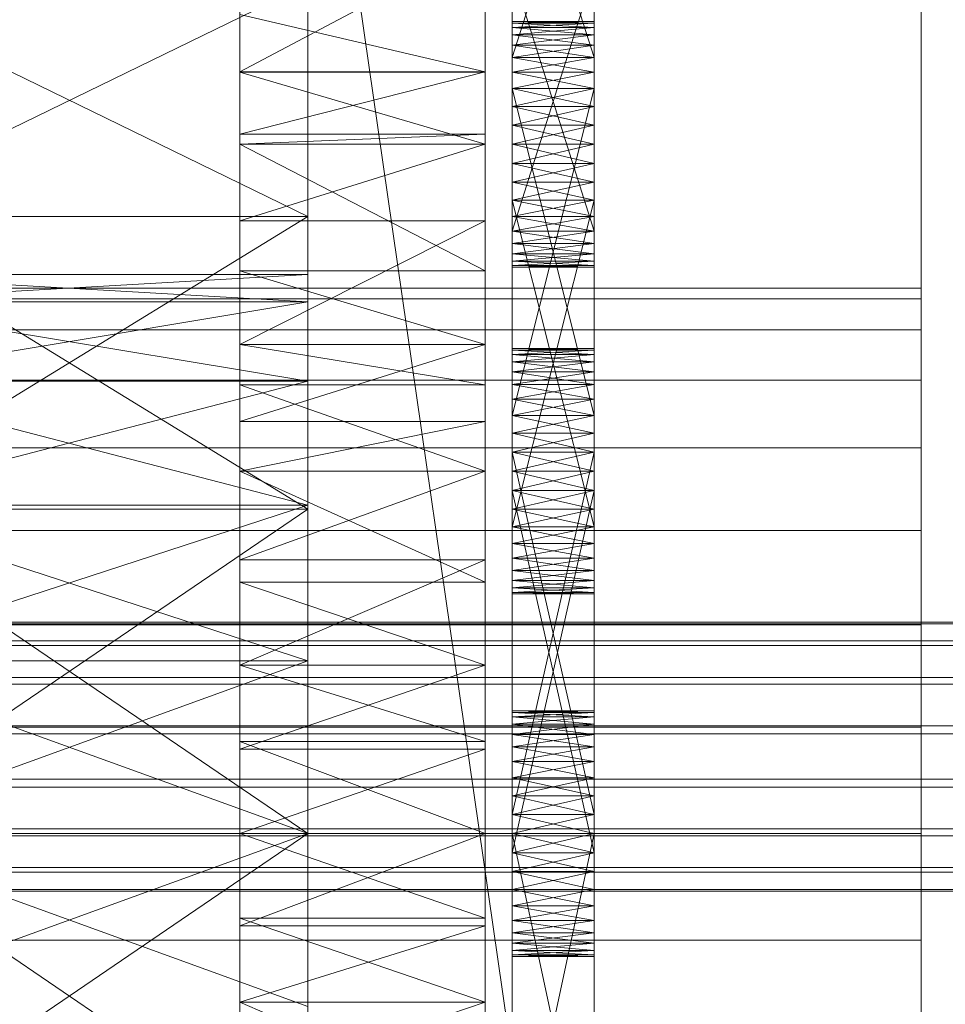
# Model space of a CAD drawing. Header units: millimetres. Extents: x -4738 to 65662, y -68080 to 6847.
# Tile 426 of 656: x 1414 to 1482, y -33246 to -33174. Entities that reach past the tile are written whole.
import ezdxf

# ---------------------------------------------------------------- set-up
doc = ezdxf.new("R2010")
doc.units = ezdxf.units.MM
doc.layers.add('frontal_C03', color=7, linetype='Continuous', lineweight=0)
doc.layers.add('frontal_secador', color=7, linetype='Continuous', lineweight=0)

msp = doc.modelspace()

# ---------------------------------------------------------------- linework, layer by layer
at = {"layer": 'frontal_C03'}
for p, q in [((1435, -34954.179), (1435, -32259.264)), ((1435, -32263.162), (1435, -34958.077)), ((1435, -35437.51), (1435, -32742.595)), ((1435, -32746.492), (1435, -35441.408)), ((1845, -35988), (1415, -33007.45)), ((1496, -33217.984), (-1496, -33217.984)), ((1496, -33218.102), (-1496, -33218.102)), ((1496, -33219.368), (-1496, -33219.368)), ((1496, -33219.703), (-1496, -33219.703)), ((1496, -33222.043), (-1496, -33222.043)), ((1496, -33222.544), (-1496, -33222.544)), ((-1496, -33225.601), (1496, -33225.601)), ((1496, -33226.192), (-1496, -33226.192)), ((1496, -33229.501), (-1496, -33229.501)), ((1496, -33230.092), (-1496, -33230.092)), ((1496, -33233.149), (-1496, -33233.149)), ((1496, -33233.65), (-1496, -33233.65)), ((1496, -33235.99), (-1496, -33235.99)), ((1496, -33236.325), (-1496, -33236.325)), ((1496, -33237.591), (-1496, -33237.591)), ((1496, -33237.709), (-1496, -33237.709))]:
    msp.add_line(p, q, dxfattribs=at)
at = {"layer": 'frontal_secador'}
for p, q in [((1480, -33098.5), (1480, -33359)), ((1480, -33354.82), (1480, -33098.5)), ((1480, -33330.5), (1480, -33117.12)), ((1480, -33354.82), (1480, -33117.12)), ((1480, -33122.82), (1480, -33337.72)), ((1480, -33122.82), (1480, -33359)), ((1480, -33330.5), (1480, -33129.28)), ((1480, -33136.5), (1480, -33337.72)), ((1480, -33330.5), (1480, -33136.5)), ((1450, -33154.925), (1450, -33178.865)), ((1456, -33178.865), (1456, -33154.925)), ((1430, -33177.639), (1430, -33155.473)), ((1448, -33155.473), (1448, -33177.639)), ((1450, -33177.66), (1450, -33155.906)), ((1450, -33182.95), (1450, -33155.906)), ((1450, -33191.51), (1450, -33155.906)), ((1456, -33155.906), (1456, -33177.66)), ((1456, -33155.906), (1456, -33182.95)), ((1456, -33155.906), (1456, -33191.51)), ((1450, -33156.643), (1450, -33176.586)), ((1450, -33156.643), (1450, -33178.865)), ((1456, -33176.586), (1456, -33156.643)), ((1456, -33178.865), (1456, -33156.643)), ((1450, -33176.586), (1450, -33157.561)), ((1456, -33176.586), (1450, -33157.561)), ((1450, -33177.66), (1450, -33157.561)), ((1456, -33157.561), (1450, -33176.586)), ((1456, -33157.561), (1456, -33176.586)), ((1456, -33157.561), (1456, -33177.66)), ((1435, -33188.24), (1435, -33160.269)), ((1435, -33160.269), (1435, -33233.5)), ((1435, -33160.269), (1435, -33200.33)), ((1435, -33160.269), (1435, -33194.507)), ((1435, -33160.269), (1435, -33192.5)), ((1450, -33190.969), (1450, -33161.143)), ((1450, -33161.143), (1450, -33178.865)), ((1456, -33161.143), (1456, -33190.969)), ((1456, -33178.865), (1456, -33161.143)), ((1430, -33163.111), (1430, -33177.639)), ((1430, -33163.111), (1430, -33197.635)), ((1430, -33163.111), (1430, -33245.858)), ((1448, -33177.639), (1448, -33163.111)), ((1448, -33197.635), (1448, -33163.111)), ((1448, -33245.858), (1448, -33163.111)), ((1430, -33177.639), (1430, -33166.141)), ((1448, -33166.141), (1448, -33177.639)), ((1450, -33190.969), (1450, -33166.706)), ((1456, -33166.706), (1456, -33190.969)), ((1430, -33168.105), (1430, -33177.639)), ((1448, -33168.105), (1430, -33177.639)), ((1448, -33177.639), (1448, -33168.105)), ((1450, -33168.01), (1450, -33190.232)), ((1450, -33168.01), (1450, -33191.51)), ((1456, -33190.232), (1456, -33168.01)), ((1456, -33191.51), (1456, -33168.01)), ((1450, -33189.314), (1450, -33169.215)), ((1450, -33190.969), (1450, -33169.215)), ((1456, -33169.215), (1456, -33189.314)), ((1456, -33169.215), (1456, -33190.969)), ((1450, -33170.289), (1450, -33189.314)), ((1456, -33170.289), (1450, -33189.314)), ((1450, -33170.289), (1450, -33190.232)), ((1456, -33189.314), (1450, -33170.289)), ((1456, -33189.314), (1456, -33170.289)), ((1456, -33190.232), (1456, -33170.289)), ((1435, -33188.24), (1400, -33171.206)), ((1435, -33171.206), (1400, -33188.24)), ((1435, -33171.206), (1435, -33188.24)), ((1430, -33177.639), (1430, -33173.428)), ((1448, -33177.639), (1430, -33173.428)), ((1448, -33173.428), (1448, -33177.639)), ((1450, -33173.95), (1450, -33174.391)), ((1450, -33174.061), (1450, -33173.95)), ((1456, -33174.061), (1450, -33173.95)), ((1456, -33173.95), (1450, -33173.95)), ((1456, -33173.95), (1450, -33174.061)), ((1450, -33174.391), (1450, -33174.061)), ((1456, -33174.391), (1450, -33174.061)), ((1456, -33174.061), (1450, -33174.061)), ((1456, -33174.061), (1450, -33174.391)), ((1450, -33174.061), (1450, -33174.931)), ((1450, -33176.586), (1450, -33174.061)), ((1450, -33174.391), (1450, -33175.669)), ((1450, -33174.931), (1450, -33174.391)), ((1450, -33174.391), (1450, -33177.66)), ((1450, -33174.391), (1450, -33205.517)), ((1456, -33174.931), (1450, -33174.391)), ((1456, -33174.391), (1450, -33174.391)), ((1456, -33174.391), (1450, -33174.931)), ((1456, -33174.391), (1456, -33173.95)), ((1456, -33173.95), (1456, -33174.061)), ((1456, -33174.061), (1456, -33174.391)), ((1456, -33174.931), (1456, -33174.061)), ((1456, -33174.061), (1456, -33176.586)), ((1456, -33175.669), (1456, -33174.391)), ((1456, -33174.391), (1456, -33174.931)), ((1456, -33177.66), (1456, -33174.391)), ((1456, -33205.517), (1456, -33174.391)), ((1450, -33175.669), (1450, -33174.931)), ((1456, -33175.669), (1450, -33174.931)), ((1456, -33174.931), (1450, -33174.931)), ((1456, -33174.931), (1450, -33175.669)), ((1450, -33174.931), (1450, -33176.586)), ((1450, -33174.931), (1450, -33178.865)), ((1450, -33174.931), (1450, -33184.358)), ((1456, -33174.931), (1456, -33175.669)), ((1456, -33176.586), (1456, -33174.931)), ((1456, -33178.865), (1456, -33174.931)), ((1456, -33184.358), (1456, -33174.931)), ((1450, -33175.669), (1450, -33177.66)), ((1450, -33176.586), (1450, -33175.669)), ((1456, -33176.586), (1450, -33175.669)), ((1456, -33175.669), (1450, -33175.669)), ((1456, -33175.669), (1450, -33176.586)), ((1456, -33177.66), (1456, -33175.669)), ((1456, -33175.669), (1456, -33176.586)), ((1450, -33177.66), (1450, -33176.586)), ((1456, -33177.66), (1450, -33176.586)), ((1456, -33176.586), (1450, -33176.586)), ((1456, -33176.586), (1450, -33177.66)), ((1450, -33176.586), (1450, -33178.865)), ((1450, -33204.143), (1450, -33176.586)), ((1450, -33209.706), (1450, -33176.586)), ((1450, -33176.586), (1450, -33184.358)), ((1450, -33215.925), (1450, -33176.586)), ((1456, -33176.586), (1456, -33177.66)), ((1456, -33178.865), (1456, -33176.586)), ((1456, -33176.586), (1456, -33204.143)), ((1456, -33176.586), (1456, -33209.706)), ((1456, -33184.358), (1456, -33176.586)), ((1456, -33176.586), (1456, -33215.925)), ((1430, -33177.639), (1430, -33192.223)), ((1430, -33177.639), (1430, -33197.635)), ((1430, -33177.639), (1430, -33182.194)), ((1430, -33221.142), (1430, -33177.639)), ((1430, -33269.365), (1430, -33177.639)), ((1430, -33177.639), (1430, -33245.858)), ((1430, -33311.527), (1430, -33177.639)), ((1448, -33177.647), (1430, -33177.639)), ((1448, -33177.639), (1430, -33177.639)), ((1448, -33177.639), (1430, -33182.194)), ((1430, -33177.647), (1430, -33192.223)), ((1430, -33182.95), (1430, -33177.647)), ((1448, -33182.95), (1430, -33177.647)), ((1448, -33177.647), (1430, -33177.647)), ((1448, -33192.223), (1448, -33177.639)), ((1448, -33197.635), (1448, -33177.639)), ((1448, -33182.194), (1448, -33177.639)), ((1448, -33177.639), (1448, -33221.142)), ((1448, -33177.639), (1448, -33269.365)), ((1448, -33245.858), (1448, -33177.639)), ((1448, -33177.639), (1448, -33311.527)), ((1448, -33192.223), (1448, -33177.647)), ((1448, -33177.647), (1448, -33182.95)), ((1450, -33177.66), (1450, -33202.839)), ((1450, -33178.865), (1450, -33177.66)), ((1450, -33180.169), (1450, -33177.66)), ((1450, -33177.66), (1450, -33205.517)), ((1450, -33182.95), (1450, -33177.66)), ((1450, -33213.289), (1450, -33177.66)), ((1456, -33178.865), (1450, -33177.66)), ((1456, -33177.66), (1450, -33177.66)), ((1456, -33177.66), (1450, -33178.865)), ((1456, -33202.839), (1456, -33177.66)), ((1456, -33177.66), (1456, -33178.865)), ((1456, -33177.66), (1456, -33180.169)), ((1456, -33205.517), (1456, -33177.66)), ((1456, -33177.66), (1456, -33182.95)), ((1456, -33177.66), (1456, -33213.289)), ((1450, -33202.839), (1450, -33178.865)), ((1450, -33178.865), (1450, -33180.169)), ((1456, -33202.839), (1450, -33178.865)), ((1456, -33178.865), (1450, -33178.865)), ((1456, -33178.865), (1450, -33180.169)), ((1450, -33178.865), (1450, -33181.542)), ((1450, -33178.865), (1450, -33184.358)), ((1450, -33178.865), (1450, -33189.314)), ((1450, -33178.865), (1450, -33190.969)), ((1456, -33180.169), (1450, -33178.865)), ((1450, -33204.143), (1450, -33178.865)), ((1456, -33178.865), (1450, -33202.839)), ((1456, -33178.865), (1456, -33202.839)), ((1456, -33180.169), (1456, -33178.865)), ((1456, -33181.542), (1456, -33178.865)), ((1456, -33184.358), (1456, -33178.865)), ((1456, -33189.314), (1456, -33178.865)), ((1456, -33190.969), (1456, -33178.865)), ((1456, -33178.865), (1456, -33204.143)), ((1450, -33182.95), (1450, -33180.169)), ((1450, -33180.169), (1450, -33181.542)), ((1456, -33180.169), (1450, -33180.169)), ((1456, -33180.169), (1450, -33181.542)), ((1456, -33181.542), (1450, -33180.169)), ((1456, -33180.169), (1456, -33182.95)), ((1456, -33181.542), (1456, -33180.169)), ((1450, -33181.542), (1450, -33182.95)), ((1456, -33181.542), (1450, -33181.542)), ((1456, -33181.542), (1450, -33182.95)), ((1450, -33181.542), (1450, -33184.358)), ((1456, -33182.95), (1450, -33181.542)), ((1456, -33182.95), (1456, -33181.542)), ((1456, -33184.358), (1456, -33181.542)), ((1430, -33188.565), (1430, -33182.194)), ((1430, -33182.194), (1430, -33182.95)), ((1430, -33197.635), (1430, -33182.194)), ((1448, -33182.194), (1430, -33182.194)), ((1448, -33182.194), (1430, -33182.95)), ((1448, -33182.194), (1448, -33188.565)), ((1448, -33182.95), (1448, -33182.194)), ((1448, -33182.194), (1448, -33197.635)), ((1430, -33192.223), (1430, -33182.95)), ((1430, -33182.95), (1430, -33188.565)), ((1448, -33192.223), (1430, -33182.95)), ((1448, -33182.95), (1430, -33182.95)), ((1448, -33182.95), (1430, -33188.565)), ((1448, -33182.95), (1448, -33192.223)), ((1448, -33188.565), (1448, -33182.95)), ((1450, -33185.732), (1450, -33182.95)), ((1450, -33182.95), (1450, -33184.358)), ((1450, -33213.289), (1450, -33182.95)), ((1456, -33182.95), (1450, -33182.95)), ((1456, -33182.95), (1450, -33184.358)), ((1456, -33184.358), (1450, -33182.95)), ((1450, -33188.24), (1450, -33182.95)), ((1450, -33191.51), (1450, -33182.95)), ((1456, -33182.95), (1456, -33185.732)), ((1456, -33184.358), (1456, -33182.95)), ((1456, -33182.95), (1456, -33213.289)), ((1456, -33182.95), (1456, -33188.24)), ((1456, -33182.95), (1456, -33191.51)), ((1450, -33184.358), (1450, -33185.732)), ((1456, -33184.358), (1450, -33184.358)), ((1456, -33184.358), (1450, -33185.732)), ((1450, -33184.358), (1450, -33187.036)), ((1450, -33184.358), (1450, -33189.314)), ((1456, -33185.732), (1450, -33184.358)), ((1450, -33184.358), (1450, -33212.215)), ((1450, -33184.358), (1450, -33214.206)), ((1450, -33184.358), (1450, -33215.925)), ((1456, -33185.732), (1456, -33184.358)), ((1456, -33187.036), (1456, -33184.358)), ((1456, -33189.314), (1456, -33184.358)), ((1456, -33212.215), (1456, -33184.358)), ((1456, -33214.206), (1456, -33184.358)), ((1456, -33215.925), (1456, -33184.358)), ((1450, -33211.01), (1450, -33185.732)), ((1450, -33185.732), (1450, -33187.036)), ((1450, -33213.289), (1450, -33185.732)), ((1456, -33185.732), (1450, -33185.732)), ((1456, -33185.732), (1450, -33187.036)), ((1456, -33187.036), (1450, -33185.732)), ((1450, -33188.24), (1450, -33185.732)), ((1456, -33185.732), (1456, -33211.01)), ((1456, -33187.036), (1456, -33185.732)), ((1456, -33185.732), (1456, -33213.289)), ((1456, -33185.732), (1456, -33188.24)), ((1450, -33187.036), (1450, -33211.01)), ((1456, -33187.036), (1450, -33187.036)), ((1456, -33187.036), (1450, -33211.01)), ((1450, -33187.036), (1450, -33189.314)), ((1450, -33188.24), (1450, -33187.036)), ((1456, -33188.24), (1450, -33187.036)), ((1456, -33187.036), (1450, -33188.24)), ((1450, -33187.036), (1450, -33212.215)), ((1456, -33211.01), (1450, -33187.036)), ((1456, -33211.01), (1456, -33187.036)), ((1456, -33189.314), (1456, -33187.036)), ((1456, -33187.036), (1456, -33188.24)), ((1456, -33212.215), (1456, -33187.036)), ((1435, -33209.706), (1400, -33188.24)), ((1435, -33188.24), (1400, -33188.24)), ((1435, -33188.24), (1400, -33209.706)), ((1430, -33188.565), (1430, -33197.635)), ((1448, -33188.565), (1430, -33188.565)), ((1448, -33188.565), (1430, -33197.635)), ((1435, -33233.5), (1435, -33188.24)), ((1435, -33188.24), (1435, -33209.706)), ((1435, -33278.76), (1435, -33188.24)), ((1435, -33188.24), (1435, -33192.5)), ((1435, -33188.24), (1435, -33194.507)), ((1435, -33188.24), (1435, -33200.33)), ((1435, -33188.24), (1435, -33209.401)), ((1435, -33188.24), (1435, -33220.83)), ((1448, -33197.635), (1448, -33188.565)), ((1450, -33189.314), (1450, -33188.24)), ((1456, -33189.314), (1450, -33188.24)), ((1456, -33188.24), (1450, -33188.24)), ((1450, -33190.232), (1450, -33188.24)), ((1450, -33191.51), (1450, -33188.24)), ((1456, -33188.24), (1450, -33189.314)), ((1456, -33188.24), (1456, -33189.314)), ((1456, -33188.24), (1456, -33190.232)), ((1456, -33188.24), (1456, -33191.51)), ((1450, -33190.969), (1450, -33189.314)), ((1450, -33189.314), (1450, -33190.232)), ((1450, -33189.314), (1450, -33191.84)), ((1450, -33189.314), (1456, -33189.314)), ((1456, -33189.314), (1450, -33190.232)), ((1456, -33190.232), (1450, -33189.314)), ((1456, -33189.314), (1456, -33190.969)), ((1456, -33190.232), (1456, -33189.314)), ((1456, -33191.84), (1456, -33189.314)), ((1450, -33190.232), (1450, -33190.969)), ((1456, -33190.232), (1450, -33190.232)), ((1456, -33190.232), (1450, -33190.969)), ((1456, -33190.969), (1450, -33190.232)), ((1450, -33191.51), (1450, -33190.232)), ((1456, -33190.969), (1456, -33190.232)), ((1456, -33190.232), (1456, -33191.51)), ((1450, -33191.84), (1450, -33190.969)), ((1450, -33190.969), (1450, -33191.51)), ((1456, -33190.969), (1450, -33190.969)), ((1456, -33190.969), (1450, -33191.51)), ((1456, -33191.51), (1450, -33190.969)), ((1456, -33190.969), (1456, -33191.84)), ((1456, -33191.51), (1456, -33190.969)), ((1450, -33191.51), (1450, -33191.84)), ((1456, -33191.51), (1450, -33191.51)), ((1456, -33191.51), (1450, -33191.84)), ((1456, -33191.84), (1450, -33191.51)), ((1450, -33191.95), (1450, -33191.51)), ((1456, -33191.84), (1456, -33191.51)), ((1456, -33191.51), (1456, -33191.95)), ((1435, -33194.507), (1400, -33192.5)), ((1435, -33192.5), (1400, -33192.5)), ((1435, -33192.5), (1400, -33194.507)), ((1430, -33197.635), (1430, -33192.223)), ((1448, -33197.635), (1430, -33192.223)), ((1448, -33192.223), (1430, -33192.223)), ((1435, -33192.5), (1435, -33194.507)), ((1448, -33192.223), (1448, -33197.635)), ((1450, -33191.84), (1450, -33191.95)), ((1456, -33191.84), (1450, -33191.84)), ((1456, -33191.84), (1450, -33191.95)), ((1456, -33191.95), (1450, -33191.84)), ((1456, -33191.95), (1450, -33191.95)), ((1456, -33191.84), (1456, -33191.95)), ((1480, -33193.5), (1325, -33193.5)), ((1430, -33193.5), (1325, -33193.5)), ((1430, -33194.269), (1430, -33193.5)), ((1480, -33194.269), (1480, -33193.5)), ((1480, -33194.269), (1325, -33194.269)), ((1430, -33194.269), (1325, -33194.269)), ((1435, -33200.33), (1400, -33194.507)), ((1435, -33194.507), (1400, -33194.507)), ((1435, -33194.507), (1400, -33200.33)), ((1430, -33196.545), (1430, -33194.269)), ((1435, -33194.507), (1435, -33200.33)), ((1480, -33196.545), (1480, -33194.269)), ((1480, -33196.545), (1325, -33196.545)), ((1430, -33196.545), (1325, -33196.545)), ((1430, -33200.241), (1430, -33196.545)), ((1480, -33200.241), (1480, -33196.545)), ((1430, -33197.635), (1430, -33215.058)), ((1430, -33200.589), (1430, -33197.635)), ((1430, -33197.635), (1430, -33221.142)), ((1430, -33197.635), (1430, -33203.268)), ((1430, -33197.635), (1430, -33245.858)), ((1448, -33200.589), (1430, -33197.635)), ((1448, -33197.635), (1430, -33197.635)), ((1448, -33197.635), (1430, -33203.268)), ((1448, -33215.058), (1448, -33197.635)), ((1448, -33197.635), (1448, -33200.589)), ((1448, -33221.142), (1448, -33197.635)), ((1448, -33203.268), (1448, -33197.635)), ((1448, -33245.858), (1448, -33197.635)), ((1450, -33197.925), (1450, -33198.365)), ((1450, -33198.035), (1450, -33197.925)), ((1450, -33197.925), (1450, -33199.643)), ((1456, -33198.035), (1450, -33197.925)), ((1456, -33197.925), (1450, -33197.925)), ((1456, -33197.925), (1450, -33198.035)), ((1450, -33198.365), (1450, -33198.035)), ((1456, -33198.365), (1450, -33198.035)), ((1456, -33198.035), (1450, -33198.035)), ((1456, -33198.035), (1450, -33198.365)), ((1450, -33198.035), (1450, -33198.906)), ((1450, -33198.035), (1450, -33200.561)), ((1450, -33198.035), (1450, -33205.517)), ((1450, -33202.839), (1450, -33198.035)), ((1456, -33198.365), (1456, -33197.925)), ((1456, -33197.925), (1456, -33198.035)), ((1456, -33199.643), (1456, -33197.925)), ((1456, -33198.035), (1456, -33198.365)), ((1456, -33198.906), (1456, -33198.035)), ((1456, -33200.561), (1456, -33198.035)), ((1456, -33205.517), (1456, -33198.035)), ((1456, -33198.035), (1456, -33202.839)), ((1450, -33198.365), (1450, -33199.643)), ((1450, -33198.906), (1450, -33198.365)), ((1456, -33198.906), (1450, -33198.365)), ((1456, -33198.365), (1450, -33198.365)), ((1456, -33198.365), (1450, -33198.906)), ((1450, -33199.643), (1450, -33198.906)), ((1456, -33199.643), (1450, -33198.906)), ((1456, -33198.906), (1450, -33198.906)), ((1456, -33198.906), (1450, -33199.643)), ((1450, -33198.906), (1450, -33200.561)), ((1450, -33202.839), (1450, -33198.906)), ((1456, -33199.643), (1456, -33198.365)), ((1456, -33198.365), (1456, -33198.906)), ((1456, -33198.906), (1456, -33199.643)), ((1456, -33200.561), (1456, -33198.906)), ((1456, -33198.906), (1456, -33202.839)), ((1450, -33199.643), (1450, -33201.635)), ((1450, -33200.561), (1450, -33199.643)), ((1450, -33199.643), (1450, -33204.143)), ((1450, -33199.643), (1450, -33234.908)), ((1450, -33237.586), (1450, -33199.643)), ((1456, -33200.561), (1450, -33199.643)), ((1456, -33199.643), (1450, -33199.643)), ((1456, -33199.643), (1450, -33200.561)), ((1456, -33201.635), (1456, -33199.643)), ((1456, -33199.643), (1456, -33200.561)), ((1456, -33204.143), (1456, -33199.643)), ((1456, -33234.908), (1456, -33199.643)), ((1456, -33199.643), (1456, -33237.586)), ((1480, -33200.241), (1325, -33200.241)), ((1430, -33200.241), (1325, -33200.241)), ((1435, -33209.401), (1400, -33200.33)), ((1435, -33200.33), (1400, -33200.33)), ((1435, -33200.33), (1400, -33209.401)), ((1430, -33205.216), (1430, -33200.241)), ((1435, -33233.5), (1435, -33200.33)), ((1435, -33200.33), (1435, -33209.401)), ((1480, -33205.216), (1480, -33200.241)), ((1430, -33200.589), (1430, -33215.058)), ((1430, -33206.925), (1430, -33200.589)), ((1448, -33206.925), (1430, -33200.589)), ((1448, -33200.589), (1430, -33200.589)), ((1448, -33215.058), (1448, -33200.589)), ((1448, -33200.589), (1448, -33206.925)), ((1450, -33201.635), (1450, -33200.561)), ((1456, -33201.635), (1450, -33200.561)), ((1456, -33200.561), (1450, -33200.561)), ((1456, -33200.561), (1450, -33201.635)), ((1450, -33200.561), (1450, -33202.839)), ((1450, -33200.561), (1450, -33205.517)), ((1456, -33200.561), (1456, -33201.635)), ((1456, -33202.839), (1456, -33200.561)), ((1456, -33205.517), (1456, -33200.561)), ((1450, -33201.635), (1450, -33204.143)), ((1450, -33202.839), (1450, -33201.635)), ((1456, -33202.839), (1450, -33201.635)), ((1456, -33201.635), (1450, -33201.635)), ((1456, -33201.635), (1450, -33202.839)), ((1456, -33204.143), (1456, -33201.635)), ((1456, -33201.635), (1456, -33202.839)), ((1430, -33213.424), (1430, -33203.268)), ((1430, -33203.268), (1430, -33206.925)), ((1430, -33221.142), (1430, -33203.268)), ((1448, -33203.268), (1430, -33203.268)), ((1448, -33203.268), (1430, -33206.925)), ((1448, -33203.268), (1448, -33213.424)), ((1448, -33206.925), (1448, -33203.268)), ((1448, -33203.268), (1448, -33221.142)), ((1450, -33204.143), (1450, -33202.839)), ((1456, -33204.143), (1450, -33202.839)), ((1456, -33202.839), (1450, -33202.839)), ((1456, -33202.839), (1450, -33204.143)), ((1450, -33202.839), (1450, -33205.517)), ((1450, -33233.5), (1450, -33202.839)), ((1450, -33238.79), (1450, -33202.839)), ((1450, -33242.06), (1450, -33202.839)), ((1456, -33202.839), (1456, -33204.143)), ((1456, -33205.517), (1456, -33202.839)), ((1456, -33202.839), (1456, -33233.5)), ((1456, -33202.839), (1456, -33238.79)), ((1456, -33202.839), (1456, -33242.06)), ((1450, -33204.143), (1450, -33232.092)), ((1450, -33205.517), (1450, -33204.143)), ((1450, -33206.925), (1450, -33204.143)), ((1450, -33204.143), (1450, -33234.908)), ((1450, -33237.586), (1450, -33204.143)), ((1456, -33205.517), (1450, -33204.143)), ((1456, -33204.143), (1450, -33204.143)), ((1456, -33204.143), (1450, -33205.517)), ((1450, -33209.706), (1450, -33204.143)), ((1456, -33232.092), (1456, -33204.143)), ((1456, -33204.143), (1456, -33205.517)), ((1456, -33204.143), (1456, -33206.925)), ((1456, -33234.908), (1456, -33204.143)), ((1456, -33204.143), (1456, -33237.586)), ((1456, -33204.143), (1456, -33209.706)), ((1480, -33205.216), (1325, -33205.216)), ((1430, -33205.216), (1325, -33205.216)), ((1430, -33211.277), (1430, -33205.216)), ((1480, -33211.277), (1480, -33205.216)), ((1450, -33232.092), (1450, -33205.517)), ((1450, -33205.517), (1450, -33206.925)), ((1456, -33232.092), (1450, -33205.517)), ((1456, -33205.517), (1450, -33205.517)), ((1456, -33205.517), (1450, -33206.925)), ((1450, -33205.517), (1450, -33208.333)), ((1450, -33205.517), (1450, -33211.01)), ((1450, -33205.517), (1450, -33214.944)), ((1450, -33205.517), (1450, -33213.289)), ((1456, -33206.925), (1450, -33205.517)), ((1450, -33233.5), (1450, -33205.517)), ((1450, -33205.517), (1450, -33236.281)), ((1450, -33205.517), (1450, -33238.79)), ((1450, -33205.517), (1450, -33242.06)), ((1456, -33205.517), (1450, -33232.092)), ((1456, -33205.517), (1456, -33232.092)), ((1456, -33206.925), (1456, -33205.517)), ((1456, -33208.333), (1456, -33205.517)), ((1456, -33211.01), (1456, -33205.517)), ((1456, -33214.944), (1456, -33205.517)), ((1456, -33213.289), (1456, -33205.517)), ((1456, -33205.517), (1456, -33233.5)), ((1456, -33236.281), (1456, -33205.517)), ((1456, -33238.79), (1456, -33205.517)), ((1456, -33242.06), (1456, -33205.517)), ((1430, -33215.058), (1430, -33206.925)), ((1430, -33206.925), (1430, -33213.424)), ((1448, -33215.058), (1430, -33206.925)), ((1448, -33206.925), (1430, -33206.925)), ((1448, -33206.925), (1430, -33213.424)), ((1448, -33206.925), (1448, -33215.058)), ((1448, -33213.424), (1448, -33206.925)), ((1450, -33234.908), (1450, -33206.925)), ((1450, -33206.925), (1450, -33208.333)), ((1450, -33237.586), (1450, -33206.925)), ((1456, -33206.925), (1450, -33206.925)), ((1456, -33206.925), (1450, -33208.333)), ((1456, -33208.333), (1450, -33206.925)), ((1450, -33209.706), (1450, -33206.925)), ((1456, -33206.925), (1456, -33234.908)), ((1456, -33208.333), (1456, -33206.925)), ((1456, -33206.925), (1456, -33237.586)), ((1456, -33206.925), (1456, -33209.706)), ((1450, -33208.333), (1450, -33234.908)), ((1456, -33208.333), (1450, -33208.333)), ((1456, -33208.333), (1450, -33234.908)), ((1450, -33208.333), (1450, -33211.01)), ((1450, -33209.706), (1450, -33208.333)), ((1456, -33209.706), (1450, -33208.333)), ((1456, -33208.333), (1450, -33209.706)), ((1450, -33208.333), (1450, -33236.281)), ((1456, -33234.908), (1450, -33208.333)), ((1456, -33234.908), (1456, -33208.333)), ((1456, -33211.01), (1456, -33208.333)), ((1456, -33208.333), (1456, -33209.706)), ((1456, -33236.281), (1456, -33208.333)), ((1435, -33220.83), (1400, -33209.401)), ((1435, -33209.401), (1400, -33209.401)), ((1435, -33209.401), (1400, -33220.83)), ((1435, -33233.5), (1400, -33209.706)), ((1435, -33209.706), (1400, -33209.706)), ((1435, -33209.706), (1400, -33233.5)), ((1435, -33233.5), (1435, -33209.401)), ((1435, -33209.401), (1435, -33220.83)), ((1435, -33209.706), (1435, -33233.5)), ((1450, -33211.01), (1450, -33209.706)), ((1456, -33211.01), (1450, -33209.706)), ((1456, -33209.706), (1450, -33209.706)), ((1450, -33212.215), (1450, -33209.706)), ((1450, -33214.206), (1450, -33209.706)), ((1450, -33215.925), (1450, -33209.706)), ((1456, -33209.706), (1450, -33211.01)), ((1456, -33209.706), (1456, -33211.01)), ((1456, -33209.706), (1456, -33212.215)), ((1456, -33209.706), (1456, -33214.206)), ((1456, -33209.706), (1456, -33215.925)), ((1480, -33211.277), (1325, -33211.277)), ((1430, -33211.277), (1325, -33211.277)), ((1430, -33218.193), (1430, -33211.277)), ((1450, -33213.289), (1450, -33211.01)), ((1450, -33211.01), (1450, -33212.215)), ((1450, -33211.01), (1450, -33214.944)), ((1450, -33211.01), (1456, -33211.01)), ((1456, -33211.01), (1450, -33212.215)), ((1456, -33212.215), (1450, -33211.01)), ((1456, -33211.01), (1456, -33213.289)), ((1456, -33212.215), (1456, -33211.01)), ((1456, -33214.944), (1456, -33211.01)), ((1480, -33218.193), (1480, -33211.277)), ((1450, -33212.215), (1450, -33213.289)), ((1456, -33212.215), (1450, -33212.215)), ((1456, -33212.215), (1450, -33213.289)), ((1456, -33213.289), (1450, -33212.215)), ((1450, -33214.206), (1450, -33212.215)), ((1456, -33213.289), (1456, -33212.215)), ((1456, -33212.215), (1456, -33214.206)), ((1430, -33213.424), (1430, -33221.142)), ((1448, -33213.424), (1430, -33213.424)), ((1448, -33213.424), (1430, -33221.142)), ((1448, -33221.142), (1448, -33213.424)), ((1450, -33214.944), (1450, -33213.289)), ((1450, -33213.289), (1450, -33214.206)), ((1450, -33215.814), (1450, -33213.289)), ((1456, -33213.289), (1450, -33213.289)), ((1456, -33213.289), (1450, -33214.206)), ((1456, -33214.206), (1450, -33213.289)), ((1456, -33213.289), (1456, -33214.944)), ((1456, -33214.206), (1456, -33213.289)), ((1456, -33213.289), (1456, -33215.814)), ((1450, -33214.206), (1450, -33214.944)), ((1456, -33214.206), (1450, -33214.206)), ((1456, -33214.206), (1450, -33214.944)), ((1456, -33214.944), (1450, -33214.206)), ((1450, -33215.484), (1450, -33214.206)), ((1450, -33215.925), (1450, -33214.206)), ((1456, -33214.944), (1456, -33214.206)), ((1456, -33214.206), (1456, -33215.484)), ((1456, -33214.206), (1456, -33215.925)), ((1430, -33221.142), (1430, -33215.058)), ((1448, -33221.142), (1430, -33215.058)), ((1448, -33215.058), (1430, -33215.058)), ((1448, -33215.058), (1448, -33221.142)), ((1450, -33215.814), (1450, -33214.944)), ((1450, -33214.944), (1450, -33215.484)), ((1456, -33214.944), (1450, -33214.944)), ((1456, -33214.944), (1450, -33215.484)), ((1456, -33215.484), (1450, -33214.944)), ((1450, -33215.484), (1450, -33215.814)), ((1456, -33215.484), (1450, -33215.484)), ((1456, -33215.484), (1450, -33215.814)), ((1456, -33215.814), (1450, -33215.484)), ((1450, -33215.925), (1450, -33215.484)), ((1456, -33214.944), (1456, -33215.814)), ((1456, -33215.484), (1456, -33214.944)), ((1456, -33215.814), (1456, -33215.484)), ((1456, -33215.484), (1456, -33215.925)), ((1450, -33215.814), (1450, -33215.925)), ((1456, -33215.814), (1450, -33215.814)), ((1456, -33215.814), (1450, -33215.925)), ((1456, -33215.925), (1450, -33215.814)), ((1456, -33215.925), (1450, -33215.925)), ((1456, -33215.814), (1456, -33215.925)), ((1480, -33218.193), (1325, -33218.193)), ((1430, -33218.193), (1325, -33218.193)), ((1430, -33225.696), (1430, -33218.193)), ((1480, -33225.696), (1480, -33218.193)), ((1435, -33233.5), (1400, -33220.83)), ((1435, -33220.83), (1400, -33220.83)), ((1435, -33220.83), (1400, -33233.5)), ((1430, -33221.142), (1430, -33239.698)), ((1430, -33226.752), (1430, -33221.142)), ((1430, -33221.142), (1430, -33245.858)), ((1430, -33221.142), (1430, -33227.302)), ((1430, -33269.365), (1430, -33221.142)), ((1448, -33226.752), (1430, -33221.142)), ((1448, -33221.142), (1430, -33221.142)), ((1448, -33221.142), (1430, -33227.302)), ((1435, -33233.5), (1435, -33220.83)), ((1435, -33278.76), (1435, -33220.83)), ((1448, -33239.698), (1448, -33221.142)), ((1448, -33221.142), (1448, -33226.752)), ((1448, -33245.858), (1448, -33221.142)), ((1448, -33227.302), (1448, -33221.142)), ((1448, -33221.142), (1448, -33269.365)), ((1450, -33224.611), (1450, -33224.5)), ((1456, -33224.611), (1450, -33224.5)), ((1456, -33224.5), (1450, -33224.5)), ((1456, -33224.5), (1450, -33224.611)), ((1450, -33224.611), (1450, -33225.481)), ((1450, -33224.94), (1450, -33224.611)), ((1450, -33224.611), (1450, -33227.136)), ((1456, -33224.94), (1450, -33224.611)), ((1456, -33224.611), (1450, -33224.611)), ((1456, -33224.611), (1450, -33224.94)), ((1450, -33225.481), (1450, -33224.94)), ((1456, -33225.481), (1450, -33224.94)), ((1456, -33224.94), (1450, -33224.94)), ((1456, -33224.94), (1450, -33225.481)), ((1456, -33224.611), (1456, -33224.5)), ((1456, -33225.481), (1456, -33224.611)), ((1456, -33224.611), (1456, -33224.94)), ((1456, -33227.136), (1456, -33224.611)), ((1456, -33224.94), (1456, -33225.481)), ((1480, -33225.696), (1325, -33225.696)), ((1430, -33225.696), (1325, -33225.696)), ((1430, -33233.5), (1430, -33225.696)), ((1450, -33225.481), (1450, -33227.136)), ((1450, -33226.219), (1450, -33225.481)), ((1450, -33229.414), (1450, -33225.481)), ((1450, -33264.281), (1450, -33225.481)), ((1456, -33226.219), (1450, -33225.481)), ((1456, -33225.481), (1450, -33225.481)), ((1456, -33225.481), (1450, -33226.219)), ((1456, -33227.136), (1456, -33225.481)), ((1456, -33225.481), (1456, -33226.219)), ((1456, -33225.481), (1456, -33229.414)), ((1456, -33225.481), (1456, -33264.281)), ((1480, -33233.5), (1480, -33225.696)), ((1450, -33227.136), (1450, -33226.219)), ((1456, -33227.136), (1450, -33226.219)), ((1456, -33226.219), (1450, -33226.219)), ((1456, -33226.219), (1450, -33227.136)), ((1456, -33226.219), (1456, -33227.136)), ((1430, -33226.752), (1430, -33239.698)), ((1430, -33233.5), (1430, -33226.752)), ((1448, -33233.5), (1430, -33226.752)), ((1448, -33226.752), (1430, -33226.752)), ((1448, -33239.698), (1448, -33226.752)), ((1448, -33226.752), (1448, -33233.5)), ((1450, -33227.136), (1450, -33229.414)), ((1450, -33228.21), (1450, -33227.136)), ((1450, -33227.136), (1450, -33232.092)), ((1450, -33227.136), (1450, -33264.281)), ((1456, -33228.21), (1450, -33227.136)), ((1456, -33227.136), (1450, -33227.136)), ((1456, -33227.136), (1450, -33228.21)), ((1456, -33229.414), (1456, -33227.136)), ((1456, -33227.136), (1456, -33228.21)), ((1456, -33232.092), (1456, -33227.136)), ((1456, -33264.281), (1456, -33227.136)), ((1430, -33240.248), (1430, -33227.302)), ((1430, -33227.302), (1430, -33233.5)), ((1430, -33245.858), (1430, -33227.302)), ((1448, -33227.302), (1430, -33227.302)), ((1448, -33227.302), (1430, -33233.5)), ((1448, -33227.302), (1448, -33240.248)), ((1448, -33233.5), (1448, -33227.302)), ((1448, -33227.302), (1448, -33245.858)), ((1450, -33229.414), (1450, -33228.21)), ((1456, -33229.414), (1450, -33228.21)), ((1456, -33228.21), (1450, -33228.21)), ((1456, -33228.21), (1450, -33229.414)), ((1456, -33228.21), (1456, -33229.414)), ((1450, -33229.414), (1450, -33232.092)), ((1450, -33230.719), (1450, -33229.414)), ((1450, -33264.281), (1450, -33229.414)), ((1456, -33230.719), (1450, -33229.414)), ((1456, -33229.414), (1450, -33229.414)), ((1456, -33229.414), (1450, -33230.719)), ((1456, -33232.092), (1456, -33229.414)), ((1456, -33229.414), (1456, -33230.719)), ((1456, -33229.414), (1456, -33264.281)), ((1450, -33232.092), (1450, -33230.719)), ((1456, -33232.092), (1450, -33230.719)), ((1456, -33230.719), (1450, -33230.719)), ((1456, -33230.719), (1450, -33232.092)), ((1456, -33230.719), (1456, -33232.092)), ((1450, -33261.5), (1450, -33232.092)), ((1450, -33232.092), (1450, -33233.5)), ((1450, -33264.281), (1450, -33232.092)), ((1456, -33233.5), (1450, -33232.092)), ((1456, -33232.092), (1450, -33232.092)), ((1456, -33232.092), (1450, -33233.5)), ((1450, -33232.092), (1450, -33234.908)), ((1456, -33232.092), (1456, -33261.5)), ((1456, -33233.5), (1456, -33232.092)), ((1456, -33232.092), (1456, -33264.281)), ((1456, -33234.908), (1456, -33232.092)), ((1325, -33233.5), (1480, -33233.5)), ((1325, -33233.5), (1430, -33233.5)), ((1400, -33233.5), (1435, -33233.5)), ((1435, -33233.5), (1400, -33257.294)), ((1435, -33257.294), (1400, -33233.5)), ((1435, -33233.5), (1400, -33246.17)), ((1435, -33246.17), (1400, -33233.5)), ((1430, -33241.304), (1430, -33233.5)), ((1430, -33239.698), (1430, -33233.5)), ((1430, -33233.5), (1430, -33240.248)), ((1430, -33233.5), (1448, -33233.5)), ((1448, -33233.5), (1430, -33240.248)), ((1448, -33239.698), (1430, -33233.5)), ((1435, -33246.17), (1435, -33233.5)), ((1435, -33233.5), (1435, -33278.76)), ((1435, -33257.294), (1435, -33233.5)), ((1435, -33257.599), (1435, -33233.5)), ((1435, -33233.5), (1435, -33306.731)), ((1435, -33266.67), (1435, -33233.5)), ((1448, -33233.5), (1448, -33239.698)), ((1448, -33240.248), (1448, -33233.5)), ((1450, -33233.5), (1450, -33261.5)), ((1456, -33261.5), (1450, -33233.5)), ((1456, -33233.5), (1450, -33233.5)), ((1456, -33233.5), (1450, -33261.5)), ((1450, -33234.908), (1450, -33233.5)), ((1456, -33234.908), (1450, -33233.5)), ((1450, -33236.281), (1450, -33233.5)), ((1450, -33238.79), (1450, -33233.5)), ((1456, -33233.5), (1450, -33234.908)), ((1456, -33261.5), (1456, -33233.5)), ((1456, -33233.5), (1456, -33234.908)), ((1456, -33233.5), (1456, -33236.281)), ((1456, -33233.5), (1456, -33238.79)), ((1480, -33241.304), (1480, -33233.5)), ((1450, -33237.586), (1450, -33234.908)), ((1450, -33234.908), (1450, -33236.281)), ((1450, -33234.908), (1450, -33239.864)), ((1450, -33234.908), (1450, -33242.389)), ((1450, -33234.908), (1456, -33234.908)), ((1456, -33234.908), (1450, -33236.281)), ((1456, -33236.281), (1450, -33234.908)), ((1456, -33234.908), (1456, -33237.586)), ((1456, -33236.281), (1456, -33234.908)), ((1456, -33239.864), (1456, -33234.908)), ((1456, -33242.389), (1456, -33234.908)), ((1450, -33236.281), (1450, -33237.586)), ((1456, -33236.281), (1450, -33236.281)), ((1456, -33236.281), (1450, -33237.586)), ((1456, -33237.586), (1450, -33236.281)), ((1450, -33238.79), (1450, -33236.281)), ((1456, -33237.586), (1456, -33236.281)), ((1456, -33236.281), (1456, -33238.79)), ((1450, -33239.864), (1450, -33237.586)), ((1450, -33237.586), (1450, -33238.79)), ((1450, -33241.519), (1450, -33237.586)), ((1450, -33242.389), (1450, -33237.586)), ((1456, -33237.586), (1450, -33237.586)), ((1456, -33237.586), (1450, -33238.79)), ((1456, -33238.79), (1450, -33237.586)), ((1456, -33237.586), (1456, -33239.864)), ((1456, -33238.79), (1456, -33237.586)), ((1456, -33237.586), (1456, -33241.519)), ((1456, -33237.586), (1456, -33242.389)), ((1450, -33238.79), (1450, -33239.864)), ((1456, -33238.79), (1450, -33238.79)), ((1456, -33238.79), (1450, -33239.864)), ((1456, -33239.864), (1450, -33238.79)), ((1450, -33240.781), (1450, -33238.79)), ((1450, -33242.06), (1450, -33238.79)), ((1456, -33239.864), (1456, -33238.79)), ((1456, -33238.79), (1456, -33240.781)), ((1456, -33238.79), (1456, -33242.06)), ((1430, -33245.858), (1430, -33239.698)), ((1448, -33245.858), (1430, -33239.698)), ((1448, -33239.698), (1430, -33239.698)), ((1448, -33239.698), (1448, -33245.858)), ((1450, -33241.519), (1450, -33239.864)), ((1450, -33239.864), (1450, -33240.781)), ((1450, -33239.864), (1450, -33242.389)), ((1456, -33239.864), (1450, -33239.864)), ((1456, -33239.864), (1450, -33240.781)), ((1456, -33240.781), (1450, -33239.864)), ((1456, -33239.864), (1456, -33241.519)), ((1456, -33240.781), (1456, -33239.864)), ((1456, -33242.389), (1456, -33239.864)), ((1430, -33240.248), (1430, -33245.858)), ((1448, -33240.248), (1430, -33240.248)), ((1448, -33240.248), (1430, -33245.858)), ((1448, -33245.858), (1448, -33240.248)), ((1450, -33240.781), (1450, -33241.519)), ((1456, -33240.781), (1450, -33240.781)), ((1456, -33240.781), (1450, -33241.519)), ((1456, -33241.519), (1450, -33240.781)), ((1450, -33242.06), (1450, -33240.781)), ((1456, -33241.519), (1456, -33240.781)), ((1456, -33240.781), (1456, -33242.06)), ((1480, -33241.304), (1325, -33241.304)), ((1430, -33241.304), (1325, -33241.304)), ((1430, -33241.304), (1430, -33248.807)), ((1450, -33242.389), (1450, -33241.519)), ((1450, -33241.519), (1450, -33242.06)), ((1456, -33241.519), (1450, -33241.519)), ((1456, -33241.519), (1450, -33242.06)), ((1456, -33242.06), (1450, -33241.519)), ((1456, -33241.519), (1456, -33242.389)), ((1456, -33242.06), (1456, -33241.519)), ((1480, -33241.304), (1480, -33248.807)), ((1450, -33242.06), (1450, -33242.389)), ((1456, -33242.06), (1450, -33242.06)), ((1456, -33242.06), (1450, -33242.389)), ((1456, -33242.389), (1450, -33242.06)), ((1450, -33242.5), (1450, -33242.06)), ((1456, -33242.389), (1456, -33242.06)), ((1456, -33242.06), (1456, -33242.5)), ((1450, -33242.389), (1450, -33242.5)), ((1456, -33242.389), (1450, -33242.389)), ((1456, -33242.389), (1450, -33242.5)), ((1456, -33242.5), (1450, -33242.389)), ((1456, -33242.5), (1450, -33242.5)), ((1456, -33242.389), (1456, -33242.5)), ((1430, -33245.858), (1430, -33263.732)), ((1430, -33253.576), (1430, -33245.858)), ((1430, -33269.365), (1430, -33245.858)), ((1430, -33245.858), (1430, -33251.942)), ((1430, -33245.858), (1430, -33289.361)), ((1430, -33245.858), (1430, -33311.527)), ((1448, -33245.858), (1430, -33245.858)), ((1448, -33245.858), (1430, -33251.942)), ((1448, -33253.576), (1430, -33245.858)), ((1448, -33263.732), (1448, -33245.858)), ((1448, -33245.858), (1448, -33253.576)), ((1448, -33245.858), (1448, -33269.365)), ((1448, -33251.942), (1448, -33245.858)), ((1448, -33289.361), (1448, -33245.858)), ((1448, -33311.527), (1448, -33245.858))]:
    msp.add_line(p, q, dxfattribs=at)

doc.saveas('drawing.dxf')
